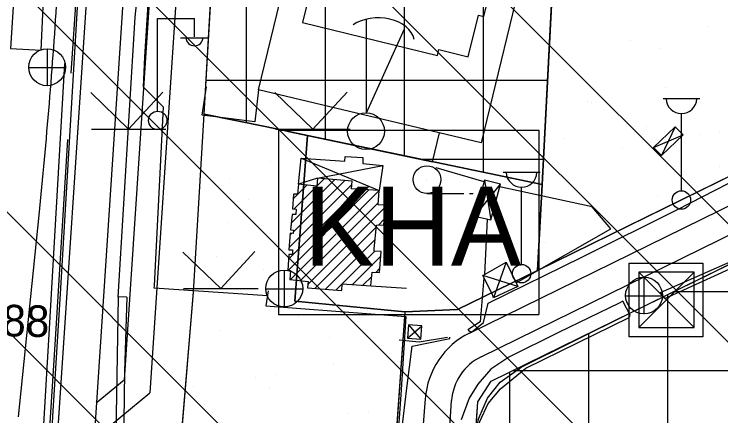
# Model space of a CAD drawing. Extents: x 417995 to 421451, y 4454518 to 4458015.
# Drawn here: x 420306.6 to 420440.8, y 4456517.4 to 4456593.7 of the extents above; entities that cross this region are included whole.
import ezdxf

# ---------------------------------------------------------------- set-up
doc = ezdxf.new("R2010")
doc.units = 0
for name, color, linetype in [('ADAKENARI', 7, 'Continuous'), ('B_Ins_Halinde', 7, 'Continuous'), ('B_Kapi', 7, 'Continuous'), ('B_Resmi', 7, 'Continuous'), ('B_Sundurma', 7, 'Continuous'), ('B_Tarama', 7, 'Continuous'), ('KALDIRIM_FAT', 7, 'Continuous'), ('PL_AYA_PARK_DINLENME', 7, 'Continuous'), ('PL_AYA_REKREASYON_AL', 7, 'Continuous'), ('PL_KAMU_HİZMET_ALANI', 7, 'Continuous'), ('PL_TİCARET', 7, 'Continuous'), ('RAYLI_TOPLU_TAŞIMA_HATTI', 7, 'Continuous'), ('S_Bekci_Kulubesi', 7, 'Continuous'), ('S_Cad_Sok_Lambasi', 7, 'Continuous'), ('S_Cayir', 7, 'Continuous'), ('S_Elektrik_Diregi', 7, 'Continuous'), ('S_Rogar_Kapagi', 7, 'Continuous'), ('S_Tek_Agac', 7, 'Continuous'), ('S_Vinc_Sabit', 7, 'Continuous'), ('SEMBOL_FAT', 7, 'Continuous'), ('Sinir_Duvar_tek_tarafa_ait', 7, 'Continuous'), ('Sinir_Ist_Duvari', 7, 'Continuous'), ('Sinir_Tel_bir_taraf', 7, 'Continuous'), ('SN_TR_SIVILASMA', 7, 'Continuous'), ('TRFAT_KHA', 7, 'Continuous'), ('TRFAT_PARKALANI', 7, 'Continuous'), ('TRFAT_TİCARET', 7, 'Continuous'), ('Y_Yol_Kotu', 7, 'Continuous'), ('Yol_Insaat', 7, 'Continuous'), ('Yol_Kaldirim_kenari_bordurtasi', 7, 'Continuous'), ('Yol_Sose', 7, 'Continuous')]:
    doc.layers.add(name, color=color, linetype=linetype)

msp = doc.modelspace()

# ---------------------------------------------------------------- linework, layer by layer
at = {"layer": 'ADAKENARI'}
for p, q in [((420342.63, 4456574.69), (420345.55, 4456624.34)), ((420397.17, 4456524), (420597.45, 4456622.21)), ((420406.81, 4456561.36), (420409.33, 4456608.84)), ((420405.94, 4456545.01), (420506.73, 4456594.43)), ((420340.63, 4456540.91), (420342.63, 4456574.69)), ((420342.63, 4456574.69), (420354.57, 4456572.25)), ((420354.57, 4456572.25), (420362.27, 4456570.65)), ((420362.27, 4456570.65), (420359.89, 4456539.15)), ((420362.27, 4456570.65), (420406.81, 4456561.36)), ((420405.94, 4456545.01), (420406.81, 4456561.36)), ((420390.78, 4456537.57), (420405.94, 4456545.01)), ((420327.09, 4456379.2), (420340.63, 4456540.91)), ((420380.73, 4456537.18), (420359.89, 4456539.15)), ((420380.73, 4456537.17), (420390.78, 4456537.57)), ((420380.73, 4456537.18), (420369.47, 4456376.76)), ((420394.63, 4456520.03), (420397.17, 4456524)), ((420385.69, 4456393.42), (420394.63, 4456520.03))]:
    msp.add_line(p, q, dxfattribs=at)
at = {"layer": 'B_Ins_Halinde'}
for points in [[(420318.12, 4456664.61), (420315.62, 4456664.74), (420315.75, 4456667.52), (420312.83, 4456667.63), (420312.72, 4456665.06), (420310.26, 4456665.17), (420306.62, 4456605.13), (420307.03, 4456605.1), (420305.85, 4456587.15), (420311.66, 4456586.83), (420312.52, 4456604.8), (420314.46, 4456604.71)], [(420398.93, 4456606.34), (420403.9, 4456605.03), (420395.23, 4456569.27), (420352.99, 4456579.32), (420361.68, 4456615.24), (420367.75, 4456613.42), (420366.13, 4456606.78), (420364.97, 4456607.06), (420361.33, 4456592.07), (420386.94, 4456585.85), (420387.21, 4456586.96), (420392.81, 4456585.6), (420394.72, 4456593.48), (420395.74, 4456593.23)], [(420368.1, 4456614.87), (420366.13, 4456606.78), (420364.97, 4456607.06), (420361.33, 4456592.07), (420386.94, 4456585.85), (420387.21, 4456586.96), (420392.81, 4456585.6), (420394.72, 4456593.48), (420395.74, 4456593.23), (420399.17, 4456607.32)]]:
    msp.add_lwpolyline(points, close=True, dxfattribs=at)
at = {"layer": 'B_Kapi'}
msp.add_lwpolyline([(420334.94, 4456576.03), (420331.1, 4456579.81)], dxfattribs=at)
at = {"layer": 'B_Resmi'}
msp.add_lwpolyline([(420375.91, 4456560.16), (420375.88, 4456560.16), (420370.6, 4456560.51), (420370.61, 4456560.55), (420370.76, 4456561.95), (420364.19, 4456562.51), (420364.19, 4456562.46), (420364.03, 4456561.03), (420360.53, 4456561.39), (420360.53, 4456561.39), (420360.39, 4456559.52), (420360.38, 4456559.52), (420359.64, 4456559.49), (420359.43, 4456556.73), (420360.12, 4456556.66), (420360.04, 4456555.61), (420359.35, 4456555.63), (420359.06, 4456552.69), (420359.62, 4456552.65), (420359.52, 4456552.04), (420358.97, 4456552.08), (420358.74, 4456548.92), (420358.81, 4456548.91), (420359.44, 4456548.91), (420359.4, 4456548.03), (420358.71, 4456548.01), (420358.51, 4456545.07), (420359.04, 4456544.97), (420358.9, 4456543.29), (420358.96, 4456543.28), (420362.37, 4456542.94), (420362.29, 4456541.68), (420368.76, 4456541.2), (420368.87, 4456542.48), (420368.88, 4456542.48), (420374.3, 4456542.1), (420374.31, 4456542.18), (420374.54, 4456544.67), (420374.54, 4456544.67), (420375.96, 4456544.59), (420376.28, 4456548.63), (420374.96, 4456548.69), (420374.94, 4456549.08), (420375.37, 4456553.62), (420376.77, 4456553.64), (420377.06, 4456557.41), (420375.67, 4456557.49), (420375.67, 4456557.49)], close=True, dxfattribs=at)
at = {"layer": 'B_Sundurma'}
for p, q in [((420432.12, 4456572.28), (420429.48, 4456566.82)), ((420428.01, 4456568.36), (420433.59, 4456570.74)), ((420361.04, 4456566.32), (420375.91, 4456560.16)), ((420364.19, 4456562.51), (420376.56, 4456564.95)), ((420364.19, 4456562.51), (420360.53, 4456561.39)), ((420395.88, 4456562.13), (420397.11, 4456554.6)), ((420394.03, 4456555.31), (420398.95, 4456561.37)), ((420400.03, 4456546.56), (420397.61, 4456539.82)), ((420402.19, 4456541.97), (420395.57, 4456544.05)), ((420381.25, 4456532.16), (420384, 4456534.46)), ((420381.47, 4456534.67), (420383.79, 4456531.94))]:
    msp.add_line(p, q, dxfattribs=at)
for points in [[(420428.01, 4456568.36), (420432.12, 4456572.28), (420433.59, 4456570.74), (420429.48, 4456566.82)], [(420360.53, 4456561.39), (420361.04, 4456566.32), (420369.38, 4456565.75), (420369.43, 4456566.67), (420372.76, 4456566.44), (420372.79, 4456565.3), (420376.56, 4456564.95), (420375.91, 4456560.16), (420370.6, 4456560.51), (420370.76, 4456561.95), (420364.19, 4456562.51), (420364.03, 4456561.03)], [(420395.88, 4456562.13), (420394.03, 4456555.31), (420397.11, 4456554.6), (420398.95, 4456561.37)], [(420400.03, 4456546.56), (420400.14, 4456546.32), (420402.19, 4456541.97), (420397.61, 4456539.82), (420397.43, 4456540.41), (420395.57, 4456544.05), (420395.57, 4456544.05)], [(420381.47, 4456534.67), (420381.25, 4456532.16), (420383.79, 4456531.94), (420384, 4456534.46)]]:
    msp.add_lwpolyline(points, close=True, dxfattribs=at)
at = {"layer": 'B_Tarama'}
for p, q in [((420359.2, 4456554.06), (420367.38, 4456562.24)), ((420359.56, 4456552.3), (420369.33, 4456562.07)), ((420359.72, 4456556.7), (420365.42, 4456562.4)), ((420358.77, 4456549.39), (420370.69, 4456561.31)), ((420359.58, 4456558.69), (420362.13, 4456561.23)), ((420364.76, 4456553.25), (420371.93, 4456560.42)), ((420367.32, 4456553.7), (420373.92, 4456560.29)), ((420368.92, 4456553.17), (420375.91, 4456560.16)), ((420360.95, 4456543.08), (420375.7, 4456557.84)), ((420362.33, 4456542.34), (420377.03, 4456557.05)), ((420375.73, 4456553.62), (420376.85, 4456554.74)), ((420363.69, 4456541.58), (420375.33, 4456553.22)), ((420358.65, 4456547.15), (420363.49, 4456551.99)), ((420358.67, 4456545.04), (420365.64, 4456552.02)), ((420358.94, 4456551.68), (420359.32, 4456552.06)), ((420359.02, 4456543.28), (420367.72, 4456551.97)), ((420365.66, 4456541.43), (420375.11, 4456550.88)), ((420367.63, 4456541.28), (420375.04, 4456548.69)), ((420370.82, 4456542.34), (420376.21, 4456547.73)), ((420375.22, 4456544.63), (420376.03, 4456545.43)), ((420372.8, 4456542.2), (420374.47, 4456543.87))]:
    msp.add_line(p, q, dxfattribs=at)
at = {"layer": 'KALDIRIM_FAT'}
for p, q in [((420370.12, 4457345.92), (420299.04, 4456277.89)), ((420377.11, 4457345.45), (420312.53, 4456375.14)), ((420348.43, 4456763.94), (420332.31, 4456521.76)), ((420342.79, 4456754.61), (420327.46, 4456524.25)), ((420393.05, 4456533.12), (420593.49, 4456631.41)), ((420395.25, 4456528.63), (420595.69, 4456626.92)), ((420322.16, 4456519.87), (420327.46, 4456524.25)), ((420321.7, 4456513.02), (420332.31, 4456521.76)), ((420374.08, 4456370.91), (420384.65, 4456520.64)), ((420381, 4456398.03), (420389.64, 4456520.29))]:
    msp.add_line(p, q, dxfattribs=at)
for radius in [15.08, 10.08]:
    msp.add_arc((420399.69, 4456519.58), radius, 116.1216, 175.9611, dxfattribs=at)
at = {"layer": 'PL_AYA_PARK_DINLENME'}
msp.add_lwpolyline([(420327.09, 4456379.2), (420340.63, 4456540.91), (420340.63, 4456540.91), (420342.63, 4456574.69), (420354.57, 4456572.25), (420362.27, 4456570.65), (420359.89, 4456539.15), (420380.73, 4456537.18), (420369.47, 4456376.76), (420369.2, 4456372.87), (420368.81, 4456370.29), (420368.02, 4456367.8), (420366.85, 4456365.47), (420365.33, 4456363.35), (420363.5, 4456361.5), (420361.4, 4456359.95), (420359.08, 4456358.76), (420356.6, 4456357.95), (420354.03, 4456357.53), (420351.42, 4456357.53), (420335.97, 4456358.72), (420326.05, 4456366.7)], close=True, dxfattribs=at)
at = {"layer": 'PL_AYA_REKREASYON_AL'}
msp.add_lwpolyline([(420468.05, 4456636.5), (420495.97, 4456628.32), (420495.11, 4456622.33), (420506.73, 4456594.43), (420405.94, 4456545.01), (420406.81, 4456561.36), (420409.33, 4456608.84), (420411.69, 4456608.26), (420424.1, 4456605.25), (420427.17, 4456635.1), (420424.6, 4456635.72), (420426.46, 4456653.78), (420431.2, 4456651.81)], close=True, dxfattribs=at)
at = {"layer": 'PL_KAMU_HİZMET_ALANI'}
msp.add_lwpolyline([(420362.27, 4456570.65), (420406.81, 4456561.36), (420405.94, 4456545.01), (420390.78, 4456537.57), (420380.73, 4456537.17), (420359.89, 4456539.15)], close=True, dxfattribs=at)
at = {"layer": 'PL_TİCARET'}
for points in [[(420468.05, 4456636.5), (420431.2, 4456651.81), (420426.46, 4456653.78), (420424.6, 4456635.72), (420427.17, 4456635.1), (420424.1, 4456605.25), (420411.69, 4456608.26), (420409.33, 4456608.84), (420406.81, 4456561.36), (420362.27, 4456570.65), (420354.57, 4456572.25), (420342.63, 4456574.69), (420345.55, 4456624.34), (420347.31, 4456654.32), (420349.59, 4456693.07)], [(420385.69, 4456393.42), (420394.63, 4456520.03), (420397.17, 4456524), (420597.45, 4456622.21), (420600.7, 4456622.93), (420603.05, 4456622.66), (420605.44, 4456621.88), (420740.82, 4456510.98)]]:
    msp.add_lwpolyline(points, dxfattribs=at)
at = {"layer": 'RAYLI_TOPLU_TAŞIMA_HATTI'}
msp.add_line((420307.36, 4456517.18), (420311.28, 4456555.52), dxfattribs=at)
msp.add_arc((419216.99, 4456667.43), 1100, 354.16076, 356.37561, dxfattribs=at)
at = {"layer": 'S_Bekci_Kulubesi'}
for p, q in [((420425.22, 4456534.16), (420435.72, 4456544.66)), ((420425.22, 4456544.66), (420435.72, 4456534.16)), ((420435.72, 4456544.66), (420425.22, 4456544.66)), ((420425.22, 4456544.66), (420425.22, 4456534.16)), ((420435.72, 4456534.16), (420435.72, 4456544.66)), ((420425.22, 4456534.16), (420435.72, 4456534.16))]:
    msp.add_line(p, q, dxfattribs=at)
msp.add_lwpolyline([(420423.36, 4456546.37), (420437.36, 4456546.37), (420437.36, 4456532.37), (420423.36, 4456532.37)], close=True, dxfattribs=at)
at = {"layer": 'S_Cad_Sok_Lambasi'}
for p, q in [((420429.79, 4456577.64), (420436.79, 4456577.64)), ((420433.29, 4456560.14), (420433.29, 4456574.81)), ((420399.43, 4456563.65), (420406.43, 4456563.65)), ((420402.93, 4456546.15), (420402.93, 4456560.82))]:
    msp.add_line(p, q, dxfattribs=at)
for centre in [(420433.29, 4456558.39), (420402.93, 4456544.4)]:
    msp.add_circle(centre, 1.75, dxfattribs=at)
for centre in [(420433.29, 4456577.74), (420402.93, 4456563.75)]:
    msp.add_arc(centre, 2.93, 183.298, 356.9072, dxfattribs=at)
at = {"layer": 'S_Cayir'}
for p, q in [((420328.3, 4456571.86), (420321.09, 4456578.82)), ((420328.3, 4456571.86), (420334.78, 4456578.89)), ((420363.3, 4456571.86), (420356.09, 4456578.82)), ((420363.3, 4456571.86), (420369.78, 4456578.89)), ((420321.23, 4456571.86), (420335.37, 4456571.86)), ((420356.23, 4456571.86), (420370.37, 4456571.86)), ((420345.8, 4456541.55), (420338.59, 4456548.51)), ((420345.8, 4456541.55), (420352.28, 4456548.58)), ((420338.73, 4456541.55), (420352.87, 4456541.55))]:
    msp.add_line(p, q, dxfattribs=at)
at = {"layer": 'S_Elektrik_Diregi'}
for p, q in [((420333.8, 4456575.34), (420333.8, 4456592.84)), ((420333.8, 4456592.84), (420340.8, 4456592.84)), ((420340.8, 4456589.34), (420340.8, 4456592.84)), ((420338.14, 4456589.2), (420343.39, 4456589.2))]:
    msp.add_line(p, q, dxfattribs=at)
msp.add_circle((420333.83, 4456573.5), 1.75, dxfattribs=at)
msp.add_arc((420340.8, 4456589.35), 1.66, 184.8384, 355.1464, dxfattribs=at)
at = {"layer": 'S_Rogar_Kapagi'}
for p, q in [((420312.87, 4456580.06), (420312.87, 4456587.06)), ((420309.3, 4456583.52), (420316.3, 4456583.52)), ((420357.91, 4456538.04), (420357.91, 4456545.04)), ((420426.23, 4456536.71), (420426.23, 4456543.71)), ((420354.34, 4456541.5), (420361.34, 4456541.5)), ((420422.66, 4456540.18), (420429.66, 4456540.18))]:
    msp.add_line(p, q, dxfattribs=at)
for centre in [(420312.82, 4456583.59), (420357.86, 4456541.57), (420426.18, 4456540.24)]:
    msp.add_circle(centre, 3.5, dxfattribs=at)
at = {"layer": 'S_Tek_Agac'}
for p, q in [((420384.96, 4456559.63), (420391.96, 4456559.63)), ((420393.01, 4456559.63), (420393.71, 4456559.63)), ((420394.76, 4456559.63), (420395.46, 4456559.63))]:
    msp.add_line(p, q, dxfattribs=at)
msp.add_circle((420384.96, 4456562.26), 2.63, dxfattribs=at)
at = {"layer": 'S_Vinc_Sabit'}
for q in [(420373.45, 4456592.74), (420380.69, 4456590.89)]:
    msp.add_line((420373.45, 4456574.96), q, dxfattribs=at)
msp.add_circle((420373.38, 4456571.45), 3.5, dxfattribs=at)
msp.add_ellipse((420375.72, 4456588.11), major_axis=(6.9, 0), ratio=0.709428, start_param=0.15849, end_param=2.339818, dxfattribs=at)
at = {"layer": 'SEMBOL_FAT'}
for p, q in [((420356.74, 4456571.67), (420356.74, 4456536.67)), ((420356.74, 4456571.67), (420406.21, 4456571.67)), ((420406.21, 4456571.67), (420406.21, 4456536.67)), ((420356.74, 4456536.67), (420406.21, 4456536.67))]:
    msp.add_line(p, q, dxfattribs=at)
at = {"layer": 'Sinir_Duvar_tek_tarafa_ait'}
for points in [[(420323.15, 4456678.94), (420320.19, 4456628.34), (420318.39, 4456598.36), (420317.33, 4456582.5)], [(420331.1, 4456579.81), (420331.38, 4456585.57), (420331.98, 4456595.51), (420333.01, 4456612.41), (420333.65, 4456626.19), (420335.6, 4456625.77)], [(420354.81, 4456540.13), (420354.68, 4456540.16), (420333.16, 4456541.64), (420333.19, 4456542.16), (420334.94, 4456576.03)], [(420316.72, 4456569.9), (420314.46, 4456533.9)], [(420396.42, 4456554.76), (420395.91, 4456544.24)], [(420395.79, 4456543.62), (420395.07, 4456535.25), (420392.71, 4456533.7)], [(420374.3, 4456542.1), (420381.09, 4456541.66)], [(420314.46, 4456533.9), (420312.78, 4456507.17)], [(420388.88, 4456532.3), (420383.5, 4456531.38), (420379.67, 4456531.8)]]:
    msp.add_lwpolyline(points, dxfattribs=at)
at = {"layer": 'Sinir_Ist_Duvari'}
for points in [[(420352.99, 4456579.32), (420352.27, 4456573.22), (420342.27, 4456574.5), (420343.09, 4456579.9)], [(420358.59, 4456571.39), (420386.02, 4456565.65), (420387.33, 4456571.15)], [(420354.8, 4456541.15), (420354.34, 4456538.26), (420380.96, 4456536.27), (420380, 4456521.39)], [(420380, 4456521.39), (420378.9, 4456506.48)]]:
    msp.add_lwpolyline(points, dxfattribs=at)
at = {"layer": 'Sinir_Tel_bir_taraf'}
for points in [[(420395.8, 4456561.83), (420386.73, 4456564.48)], [(420401.88, 4456542.63), (420419.86, 4456552.91), (420416.31, 4456557.1), (420398.51, 4456560.95)], [(420394.06, 4456513.74), (420394.79, 4456516.96), (420396.47, 4456520.73), (420398.86, 4456523.79), (420402.82, 4456526.65), (420423.37, 4456536.86)]]:
    msp.add_lwpolyline(points, dxfattribs=at)
at = {"layer": 'SN_TR_SIVILASMA'}
for p, q in [((421273.94, 4455722.03), (420248.84, 4456747.14)), ((421273.71, 4455699.81), (420266.8, 4456706.72)), ((421273.25, 4455655.37), (420276.01, 4456652.61)), ((421273.02, 4455633.15), (420276.28, 4456629.89)), ((421272.55, 4455588.71), (420264.03, 4456597.24)), ((421272.32, 4455566.5), (420257.91, 4456580.91))]:
    msp.add_line(p, q, dxfattribs=at)
at = {"layer": 'TRFAT_KHA'}
msp.add_line((420384.89, 4456562.17), (420384.89, 4456562.17), dxfattribs=at)
at = {"layer": 'TRFAT_PARKALANI'}
for p, q in [((420438.39, 4456591.35), (420438.39, 4456591.35)), ((420423.62, 4456588.74), (420423.62, 4456588.74)), ((420408.84, 4456586.14), (420408.84, 4456586.14)), ((420429.19, 4456587.1), (420429.19, 4456587.1)), ((420430.28, 4456579.76), (420430.28, 4456579.76)), ((420415.5, 4456577.16), (420415.5, 4456577.16)), ((420416.14, 4456576.88), (420416.14, 4456576.88)), ((420426.58, 4456572.33), (420426.58, 4456572.33)), ((420440.49, 4456571.2), (420440.49, 4456571.2)), ((420410.94, 4456570.01), (420410.94, 4456570.01)), ((420436.94, 4456570.78), (420436.94, 4456570.78)), ((420422.17, 4456568.18), (420422.17, 4456568.18)), ((420355.33, 4456565.78), (420355.33, 4456565.78)), ((420407.39, 4456565.57), (420407.39, 4456565.57)), ((420440.49, 4456564.8), (420440.49, 4456564.8)), ((420347.53, 4456562.4), (420347.53, 4456562.4)), ((420428.83, 4456559.2), (420428.83, 4456559.2)), ((420351.04, 4456558.46), (420351.04, 4456558.46)), ((420414.05, 4456556.59), (420414.05, 4456556.59)), ((420347.22, 4456554.19), (420347.22, 4456554.19)), ((420407.47, 4456550.31), (420407.47, 4456550.31)), ((420344.93, 4456547.63), (420344.93, 4456547.63)), ((420353.88, 4456545.21), (420353.88, 4456545.21)), ((420358.83, 4456540.1), (420358.83, 4456540.1)), ((420360.54, 4456536.23), (420360.54, 4456536.23)), ((420373.6, 4456537.49), (420373.6, 4456537.49)), ((420345.77, 4456533.63), (420345.77, 4456533.63)), ((420366.49, 4456532.27), (420366.49, 4456532.27)), ((420367.2, 4456527.25), (420367.2, 4456527.25)), ((420352.43, 4456524.65), (420352.43, 4456524.65)), ((420356.23, 4456525.33), (420356.23, 4456525.33)), ((420340.59, 4456523.01), (420340.59, 4456523.01)), ((420355, 4456522.63), (420355, 4456522.63)), ((420370.13, 4456517.8), (420370.13, 4456517.8)), ((420373.86, 4456518.27), (420373.86, 4456518.27))]:
    msp.add_line(p, q, dxfattribs=at)
at = {"layer": 'TRFAT_TİCARET'}
for p, q in [((420365.71, 4456569.93), (420365.71, 4456766.33)), ((420380.71, 4456566.8), (420380.71, 4456763.55)), ((420395.71, 4456563.68), (420395.71, 4456760.77)), ((420350.71, 4456573.04), (420350.71, 4456712.17)), ((420343.01, 4456581.14), (420407.86, 4456581.14)), ((420383.91, 4456566.14), (420407.06, 4456566.14)), ((420430.69, 4456350.67), (420430.69, 4456540.44)), ((420431.82, 4456540.99), (420704.19, 4456540.99)), ((420415.69, 4456353.67), (420415.69, 4456533.08)), ((420400.69, 4456361.15), (420400.69, 4456525.73)), ((420401.23, 4456525.99), (420722.5, 4456525.99))]:
    msp.add_line(p, q, dxfattribs=at)
at = {"layer": 'Yol_Insaat'}
for points in [[(420316.13, 4456584.31), (420313.2, 4456533.98)], [(420313.2, 4456533.98), (420311.65, 4456507.19)]]:
    msp.add_lwpolyline(points, dxfattribs=at)
at = {"layer": 'Yol_Kaldirim_kenari_bordurtasi'}
for points in [[(420327.94, 4456539.92), (420326.34, 4456540)], [(420327.94, 4456539.92), (420327.52, 4456525.84), (420327.23, 4456507.02)]]:
    msp.add_lwpolyline(points, dxfattribs=at)
at = {"layer": 'Yol_Sose'}
for points in [[(420326.33, 4456539.92), (420329.53, 4456593.08), (420333.21, 4456627.5), (420335, 4456627.57), (420337.95, 4456660.27), (420340.1, 4456694.88)], [(420315.33, 4456540.54), (420318.78, 4456598.24), (420319.35, 4456606.69)], [(420430.11, 4456539.66), (420429.32, 4456540.84), (420452.19, 4456550.91), (420501.6, 4456574.84), (420519.44, 4456584.09), (420520.53, 4456584.32), (420521.15, 4456584.2), (420521.45, 4456584.03), (420521.63, 4456583.75), (420521.79, 4456583.42)], [(420392.8, 4456533.64), (420393.39, 4456533.27), (420395.68, 4456535.1), (420396.6, 4456538.79), (420414.4, 4456547.52), (420432.52, 4456556.6), (420449.34, 4456565.22), (420449.43, 4456568.36), (420449.78, 4456570.61), (420450.4, 4456572.19), (420451.31, 4456573.8), (420453.56, 4456579.21), (420453.61, 4456581.6)], [(420430.11, 4456539.66), (420467.15, 4456556.61)], [(420313.42, 4456507.17), (420313.93, 4456517.28), (420315.33, 4456540.61)], [(420326.33, 4456539.92), (420325.88, 4456513.94), (420325.68, 4456507.04)], [(420394.46, 4456513.31), (420394.99, 4456516.35), (420396.58, 4456519.76), (420398.9, 4456522.55), (420403.72, 4456526.46), (420423.38, 4456536.1), (420423.54, 4456536.54), (420422.14, 4456539.16), (420421.45, 4456538.8), (420409.94, 4456533.24), (420400.51, 4456528.57), (420397.12, 4456526.28), (420394.59, 4456523.42), (420392.96, 4456520.76), (420391.43, 4456516.61)], [(420380.15, 4456514.51), (420380.19, 4456514.7), (420381.11, 4456522.68), (420382.17, 4456530.6), (420389.33, 4456532.08), (420389.28, 4456532.33)]]:
    msp.add_lwpolyline(points, dxfattribs=at)

# ---------------------------------------------------------------- texts
at = {"layer": 'SEMBOL_FAT'}
msp.add_text('KHA', height=15, dxfattribs=at).set_placement((420361.63, 4456545.89))
at = {"layer": 'Y_Yol_Kotu'}
msp.add_text('90.88', height=6, rotation=358.8289, dxfattribs=at).set_placement((420293.11, 4456532.75))

doc.saveas('drawing.dxf')
